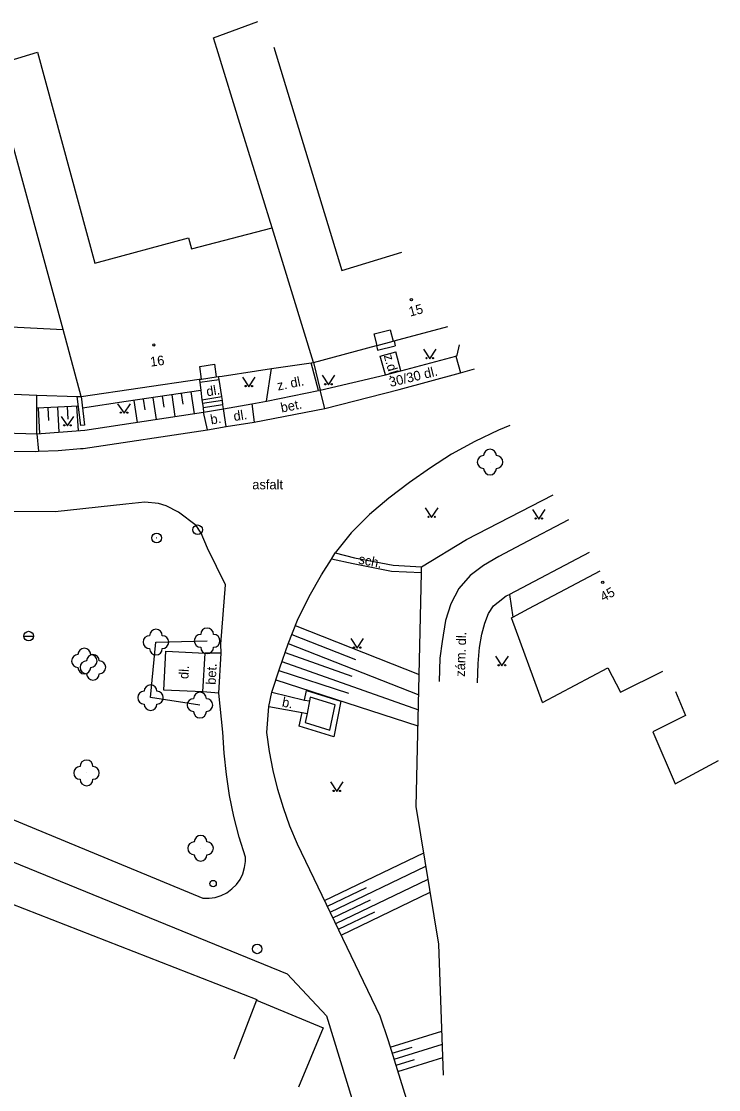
# Model space of a CAD drawing. Extents: x -582162 to -561283, y -1187583 to -1183539.
# Drawn here: x -574855.3 to -574800.9, y -1183941.9 to -1183858.4 of the extents above; entities that cross this region are included whole.
import ezdxf

# ---------------------------------------------------------------- set-up
doc = ezdxf.new("R2010")
doc.units = 0
for name, color, linetype in [('Vrstva 1', 7, 'Continuous'), ('Vrstva 10', 7, 'Continuous'), ('Vrstva 11', 7, 'Continuous'), ('Vrstva 12', 7, 'Continuous'), ('Vrstva 14', 7, 'Continuous'), ('Vrstva 3', 7, 'Continuous'), ('Vrstva 4', 7, 'Continuous'), ('Vrstva 5', 7, 'Continuous'), ('Vrstva 6', 7, 'Continuous'), ('Vrstva 8', 7, 'Continuous'), ('Vrstva 9', 7, 'Continuous')]:
    doc.layers.add(name, color=color, linetype=linetype)

# ---------------------------------------------------------------- blocks, each defined once
blk = doc.blocks.new('1.079')
at = {"layer": 'Vrstva 1'}
for radius in [0.75, 0.001]:
    blk.add_circle((0, -0.001), radius, dxfattribs=at)
blk = doc.blocks.new('3.130')
at = {"layer": 'Vrstva 1'}
blk.add_circle((0, 0), 0.001, dxfattribs=at)
for centre, start, end in [((0, 1), 0, 180), ((-1, 0), 90, 270), ((1, 0), 270, 90), ((0, -1), 180, 360)]:
    blk.add_arc(centre, 1, start, end, dxfattribs=at)
blk = doc.blocks.new('3.140')
at = {"layer": 'Vrstva 1'}
blk.add_lwpolyline([(-1, 1.5), (0, 0), (1, 1.5)], dxfattribs=at)
for centre in [(-0.5, 0.1), (0.5, 0.1)]:
    blk.add_circle(centre, 0.1, dxfattribs=at)
blk = doc.blocks.new('4.020')
at = {"layer": 'Vrstva 1'}
blk.add_circle((0, 0), 0.175, dxfattribs=at)
blk = doc.blocks.new('4.110')
at = {"layer": 'Vrstva 1'}
for radius in [0.5, 0.001]:
    blk.add_circle((-0.001, 0), radius, dxfattribs=at)
blk = doc.blocks.new('8.110')
at = {"layer": 'Vrstva 1'}
blk.add_line((-0.75, 0), (0.75, 0), dxfattribs=at)
blk.add_circle((0, 0), 0.75, dxfattribs=at)

msp = doc.modelspace()

# ---------------------------------------------------------------- linework, layer by layer
at = {"layer": 'Vrstva 10'}
for points in [[(-574826.22, -1183883.41), (-574826.12, -1183883.81)], [(-574827.6, -1183883.78), (-574827.5, -1183884.14)], [(-574827.5, -1183884.14), (-574826.12, -1183883.81)], [(-574825.69, -1183885.75), (-574826.07, -1183884.26)], [(-574821.39, -1183884.6), (-574821.28, -1183884.52), (-574821.105, -1183883.724)], [(-574826.88, -1183886.06), (-574827.3, -1183884.61)], [(-574825.69, -1183885.75), (-574821.39, -1183884.6)], [(-574821.39, -1183884.6), (-574821.02, -1183885.91)], [(-574836.18, -1183888.12), (-574835.79, -1183885.58)], [(-574826.88, -1183886.06), (-574825.69, -1183885.75)], [(-574825.81, -1183887.22), (-574821.02, -1183885.91), (-574819.939, -1183885.595)], [(-574839.73, -1183907.81), (-574839.75, -1183907.12), (-574839.38, -1183902.47), (-574840.79, -1183899.6), (-574841.29, -1183898.43), (-574841.68, -1183897.84), (-574843.06, -1183896.79), (-574844.02, -1183896.3), (-574844.61, -1183896.13), (-574845.68, -1183896.02), (-574847.16, -1183896.17), (-574852.68, -1183896.76), (-574859.09, -1183896.75), (-574863.24, -1183896.48), (-574866.96, -1183896.14), (-574869.79, -1183896.06), (-574870.54, -1183896.19), (-574871.76, -1183896.59), (-574873.72, -1183897.4), (-574888.14, -1183893.6), (-574900.68, -1183889.95), (-574912.18, -1183886.59)], [(-574841.4, -1183886.65), (-574841.32, -1183887.28)], [(-574831.98, -1183887.26), (-574826.88, -1183886.06)], [(-574854.12, -1183888.68), (-574854.13, -1183887.64)], [(-574841.32, -1183887.28), (-574841.23, -1183888.01)], [(-574836.18, -1183888.12), (-574832.13, -1183887.3)], [(-574831.62, -1183888.69), (-574831.98, -1183887.26)], [(-574831.62, -1183888.69), (-574825.81, -1183887.22)], [(-574839.54, -1183888.71), (-574837.33, -1183888.32)], [(-574837.33, -1183888.32), (-574836.18, -1183888.12)], [(-574837.33, -1183888.32), (-574837.15, -1183889.77)], [(-574940.82, -1183888.55), (-574911.28, -1183898.65), (-574899.9, -1183903.47), (-574882.73, -1183909.67), (-574866.03, -1183916.67), (-574841.16, -1183926.96), (-574840.67, -1183926.97), (-574840.18, -1183926.9), (-574839.71, -1183926.75), (-574839.27, -1183926.53), (-574838.88, -1183926.24), (-574838.53, -1183925.89), (-574838.25, -1183925.49)], [(-574854.13, -1183890.67), (-574854.12, -1183888.68)], [(-574854.13, -1183890.67), (-574850.36, -1183890.4), (-574841.09, -1183888.98)], [(-574840.8, -1183890.36), (-574841.09, -1183888.98)], [(-574839.32, -1183890.11), (-574839.54, -1183888.71)], [(-574837.15, -1183889.77), (-574831.62, -1183888.69)], [(-574840.8, -1183890.36), (-574839.32, -1183890.11)], [(-574839.32, -1183890.11), (-574837.15, -1183889.77)], [(-574817.184, -1183890.014), (-574818.05, -1183890.38), (-574819.91, -1183891.28), (-574821.72, -1183892.27), (-574823.36, -1183893.33), (-574825.02, -1183894.47), (-574826.63, -1183895.7), (-574828.14, -1183896.99), (-574829.56, -1183898.4), (-574830.82, -1183899.97)], [(-574857.61, -1183890.56), (-574854.13, -1183890.67)], [(-574854.13, -1183890.67), (-574853.99, -1183892.04)], [(-574853.99, -1183892.04), (-574852.46, -1183891.98), (-574850.7, -1183891.83), (-574850.49, -1183891.81), (-574840.8, -1183890.36)], [(-574857.72, -1183891.94), (-574855.99, -1183892.04), (-574854.23, -1183892.05), (-574853.99, -1183892.04)], [(-574812.584, -1183897.393), (-574816.26, -1183899.33), (-574818.03, -1183900.27), (-574819.22, -1183900.96), (-574820.27, -1183901.74), (-574821.16, -1183902.75), (-574821.78, -1183903.96), (-574822.2, -1183905.25), (-574822.46, -1183906.89), (-574822.63, -1183908.21), (-574822.7, -1183910.04)], [(-574810.987, -1183899.955), (-574817.19, -1183903.24)], [(-574835.77, -1183910.86), (-574835.15, -1183908.95), (-574834.49, -1183907.08), (-574833.76, -1183905.23), (-574832.84, -1183903.39), (-574831.89, -1183901.68), (-574831.11, -1183900.47)], [(-574819.7, -1183910.14), (-574819.65, -1183908.63), (-574819.54, -1183907.38), (-574819.36, -1183906.32), (-574819.13, -1183905.46), (-574818.84, -1183904.72), (-574818.45, -1183904.11), (-574818.09, -1183903.84), (-574817.46, -1183903.34), (-574817.19, -1183903.24)], [(-574817.19, -1183903.24), (-574816.94, -1183905)], [(-574841.16, -1183910.84), (-574844.2, -1183910.7), (-574844.04, -1183907.65), (-574840.98, -1183907.81)], [(-574841.16, -1183910.84), (-574840.98, -1183907.81)], [(-574839.73, -1183907.81), (-574840.98, -1183907.81)], [(-574839.9, -1183910.93), (-574839.73, -1183907.81)], [(-574839.9, -1183910.93), (-574841.16, -1183910.84)], [(-574838.25, -1183925.49), (-574838.03, -1183925.05), (-574837.89, -1183924.57), (-574837.83, -1183924.09), (-574837.83, -1183923.76), (-574838.32, -1183922.18), (-574838.73, -1183920.57), (-574839.06, -1183918.94), (-574839.31, -1183917.3), (-574839.49, -1183915.64), (-574839.58, -1183913.98), (-574839.9, -1183910.93)], [(-574836.01, -1183911.98), (-574835.77, -1183910.86)], [(-574835.77, -1183910.86), (-574833.21, -1183911.48)], [(-574833.21, -1183911.48), (-574833.06, -1183910.74), (-574830.37, -1183911.56), (-574830.92, -1183914.34), (-574833.62, -1183913.51), (-574833.4, -1183912.46)], [(-574833.21, -1183911.48), (-574832.82, -1183911.55)], [(-574833.01, -1183912.53), (-574833.15, -1183913.24), (-574831.23, -1183913.82), (-574830.83, -1183911.84), (-574832.76, -1183911.25), (-574832.82, -1183911.55)], [(-574832.82, -1183911.55), (-574833.01, -1183912.53)], [(-574833.76, -1183922.73), (-574834.35, -1183921.34), (-574834.86, -1183919.91), (-574835.3, -1183918.46), (-574835.66, -1183916.99), (-574835.95, -1183915.51), (-574836.15, -1183914.01), (-574836.01, -1183911.98)], [(-574836.01, -1183911.98), (-574833.4, -1183912.46)], [(-574833.4, -1183912.46), (-574833.01, -1183912.53)], [(-574864.26, -1183920.75), (-574834.56, -1183932.87), (-574831.49, -1183936.15), (-574829.41, -1183942.94)], [(-574821.5, -1183954.72), (-574826.66, -1183938.1), (-574827.29, -1183936.17), (-574833.76, -1183922.73)]]:
    msp.add_lwpolyline(points, dxfattribs=at)
at = {"layer": 'Vrstva 11'}
msp.add_lwpolyline([(-574841.38, -1183911.87), (-574845.24, -1183911.29), (-574844.82, -1183906.95), (-574840.82, -1183906.85)], dxfattribs=at)
at = {"layer": 'Vrstva 12'}
for points in [[(-574841.32, -1183887.28), (-574847.15, -1183888.16), (-574850.56, -1183888.67)], [(-574843.58, -1183887.62), (-574843.33, -1183889.32)], [(-574842.84, -1183887.51), (-574842.71, -1183888.36)], [(-574842.1, -1183887.4), (-574841.84, -1183889.1)], [(-574850.87, -1183888.5), (-574854.12, -1183888.68)], [(-574851.01, -1183888.51), (-574850.9, -1183890.44)], [(-574846.55, -1183888.07), (-574846.29, -1183889.78)], [(-574845.81, -1183887.96), (-574845.68, -1183888.81)], [(-574845.07, -1183887.85), (-574844.81, -1183889.55)], [(-574844.33, -1183887.73), (-574844.2, -1183888.58)], [(-574854.01, -1183888.67), (-574853.9, -1183890.65)], [(-574853.26, -1183888.63), (-574853.2, -1183889.62)], [(-574852.51, -1183888.59), (-574852.4, -1183890.55)], [(-574851.76, -1183888.55), (-574851.71, -1183889.52)], [(-574824.07, -1183901.06), (-574820.55, -1183898.93), (-574813.801, -1183895.442)], [(-574824.5, -1183919.8), (-574824.07, -1183901.53)], [(-574833.93, -1183905.66), (-574824.26, -1183909.48)], [(-574834.2, -1183906.36), (-574829.24, -1183908.32)], [(-574834.48, -1183907.05), (-574824.29, -1183911.07)], [(-574834.98, -1183908.47), (-574824.32, -1183912.23)], [(-574834.73, -1183907.76), (-574829.52, -1183909.6)], [(-574835.22, -1183909.18), (-574829.78, -1183910.95)], [(-574835.46, -1183909.89), (-574824.35, -1183913.5)], [(-574831.64, -1183927.14), (-574823.9, -1183923.42)], [(-574831.2, -1183928.04), (-574823.73, -1183924.45)], [(-574830.77, -1183928.94), (-574823.56, -1183925.48)], [(-574831.42, -1183927.59), (-574828.38, -1183926.13)], [(-574830.34, -1183929.84), (-574823.39, -1183926.5)], [(-574830.99, -1183928.49), (-574828.05, -1183927.08)], [(-574830.55, -1183929.39), (-574827.72, -1183928.03)], [(-574826.51, -1183938.59), (-574822.48, -1183937.34)], [(-574826.36, -1183939.07), (-574824.8, -1183938.59)], [(-574826.21, -1183939.55), (-574822.44, -1183938.38)], [(-574825.91, -1183940.5), (-574822.4, -1183939.41)], [(-574826.06, -1183940.02), (-574824.61, -1183939.57)]]:
    msp.add_lwpolyline(points, dxfattribs=at)
at = {"layer": 'Vrstva 4'}
for points in [[(-574827.53, -1183883.76), (-574827.77, -1183882.87), (-574826.52, -1183882.54), (-574826.29, -1183883.43)], [(-574826.22, -1183883.41), (-574822.004, -1183882.283)], [(-574827.53, -1183883.76), (-574826.29, -1183883.43)], [(-574826.29, -1183883.43), (-574826.22, -1183883.41)], [(-574832.52, -1183885.1), (-574827.6, -1183883.78)], [(-574827.6, -1183883.78), (-574827.53, -1183883.76)], [(-574832.7, -1183885.13), (-574832.52, -1183885.1)], [(-574841.26, -1183886.39), (-574841.4, -1183885.4), (-574840.23, -1183885.24), (-574840.1, -1183886.22)], [(-574839.65, -1183886.16), (-574836.97, -1183885.76)], [(-574836.97, -1183885.76), (-574835.79, -1183885.58)], [(-574850.67, -1183887.76), (-574841.43, -1183886.41)], [(-574841.43, -1183886.41), (-574841.26, -1183886.39)], [(-574841.26, -1183886.39), (-574840.1, -1183886.22)], [(-574840.1, -1183886.22), (-574839.93, -1183886.2)], [(-574839.93, -1183886.2), (-574839.65, -1183886.16)], [(-574854.13, -1183887.64), (-574850.97, -1183887.75)], [(-574850.97, -1183887.75), (-574850.67, -1183887.76)], [(-574812.82, -1183902.81), (-574810.107, -1183901.367)], [(-574816.94, -1183905), (-574815.68, -1183904.33)], [(-574817.04, -1183905.06), (-574816.94, -1183905)], [(-574814.62, -1183911.68), (-574817.04, -1183905.06)], [(-574856.14, -1183927.38), (-574836.93, -1183934.88), (-574836.95, -1183934.93)], [(-574836.95, -1183934.93), (-574838.74, -1183939.53)], [(-574836.95, -1183934.93), (-574831.76, -1183937.1), (-574833.69, -1183941.72)]]:
    msp.add_lwpolyline(points, dxfattribs=at)
at = {"layer": 'Vrstva 5'}
for points in [[(-574835.75, -1183874.59), (-574838.16, -1183866.77), (-574840.07, -1183860.56), (-574840.33, -1183859.73), (-574836.865, -1183858.443)], [(-574852.07, -1183882.53), (-574856.86, -1183864.93), (-574857.76, -1183861.96), (-574854.06, -1183860.86), (-574849.58, -1183877.34), (-574842.27, -1183875.37), (-574842.05, -1183876.22), (-574835.75, -1183874.59)], [(-574835.612, -1183860.452), (-574830.29, -1183877.91), (-574825.618, -1183876.484)], [(-574872.05, -1183881.32), (-574870.9, -1183867.91), (-574863.58, -1183868.58), (-574864.83, -1183881.86), (-574852.07, -1183882.53)], [(-574832.52, -1183885.1), (-574835.75, -1183874.59)], [(-574850.67, -1183887.76), (-574852.07, -1183882.53)], [(-574814.62, -1183911.68), (-574809.51, -1183908.97), (-574808.52, -1183910.85), (-574805.212, -1183909.219)], [(-574804.221, -1183910.809), (-574803.45, -1183912.69), (-574806, -1183913.95), (-574804.27, -1183918.02), (-574800.864, -1183916.195)]]:
    msp.add_lwpolyline(points, dxfattribs=at)
at = {"layer": 'Vrstva 9'}
for points in [[(-574827.3, -1183884.61), (-574826.07, -1183884.26)], [(-574835.79, -1183885.58), (-574832.7, -1183885.13)], [(-574832.13, -1183887.3), (-574832.7, -1183885.13)], [(-574832.52, -1183885.1), (-574831.98, -1183887.26)], [(-574841.43, -1183886.41), (-574841.4, -1183886.65)], [(-574841.4, -1183886.65), (-574839.89, -1183886.43)], [(-574839.89, -1183886.43), (-574839.93, -1183886.2)], [(-574839.68, -1183887.76), (-574839.89, -1183886.43)], [(-574857.18, -1183887.53), (-574854.13, -1183887.64)], [(-574831.98, -1183887.26), (-574832.13, -1183887.3)], [(-574850.67, -1183887.76), (-574850.39, -1183890), (-574850.69, -1183890.03), (-574850.97, -1183887.75)], [(-574841.23, -1183888.01), (-574839.68, -1183887.76)], [(-574841.23, -1183888.01), (-574841.19, -1183888.31)], [(-574839.63, -1183888.08), (-574841.19, -1183888.31)], [(-574841.19, -1183888.31), (-574841.14, -1183888.65)], [(-574839.58, -1183888.41), (-574841.14, -1183888.65)], [(-574839.63, -1183888.08), (-574839.68, -1183887.76)], [(-574839.58, -1183888.41), (-574839.63, -1183888.08)], [(-574839.54, -1183888.71), (-574839.58, -1183888.41)], [(-574841.14, -1183888.65), (-574841.09, -1183888.98)], [(-574841.09, -1183888.98), (-574839.54, -1183888.71)], [(-574831.11, -1183900.47), (-574830.82, -1183899.97)], [(-574830.82, -1183899.97), (-574829.32, -1183900.37), (-574826.28, -1183900.93), (-574824.07, -1183901.06)], [(-574824.07, -1183901.53), (-574826.42, -1183901.42), (-574829.41, -1183900.83), (-574831.11, -1183900.47)], [(-574824.07, -1183901.53), (-574824.07, -1183901.06)], [(-574815.68, -1183904.33), (-574812.82, -1183902.81)], [(-574822.35, -1183940.79), (-574822.73, -1183930.55), (-574824.5, -1183919.8)]]:
    msp.add_lwpolyline(points, dxfattribs=at)

# ---------------------------------------------------------------- block references
at = {"layer": 'Vrstva 1', "xscale": 0.5, "yscale": 0.5}
for p in [(-574844.76, -1183898.81), (-574841.56, -1183898.17), (-574836.91, -1183930.92)]:
    msp.add_blockref('1.079', p, dxfattribs=at)
at = {"layer": 'Vrstva 11', "xscale": 0.5, "yscale": 0.5}
for p in [(-574818.72, -1183892.88), (-574844.82, -1183906.95), (-574840.82, -1183906.85), (-574850.41, -1183908.43), (-574849.74, -1183908.92), (-574845.24, -1183911.29), (-574841.38, -1183911.87), (-574850.24, -1183917.17), (-574841.33, -1183923.06)]:
    msp.add_blockref('3.130', p, dxfattribs=at)
at = {"layer": 'Vrstva 3', "xscale": 0.5, "yscale": 0.5}
for p in [(-574823.43, -1183884.81), (-574837.56, -1183886.99), (-574831.34, -1183886.85), (-574847.31, -1183889.07), (-574851.73, -1183890.06), (-574823.28, -1183897.21), (-574814.91, -1183897.34), (-574829.1, -1183907.43), (-574817.79, -1183908.81), (-574830.69, -1183918.63)]:
    msp.add_blockref('3.140', p, dxfattribs=at)
at = {"layer": 'Vrstva 8', "xscale": 0.49999999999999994, "yscale": 0.5000000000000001, "rotation": -72.43511705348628}
msp.add_blockref('4.020', (-574824.86, -1183880.19), dxfattribs=at)
at = {"layer": 'Vrstva 8', "xscale": 0.5, "yscale": 0.5}
for p in [(-574844.98, -1183883.73), (-574809.92, -1183902.28)]:
    msp.add_blockref('4.020', p, dxfattribs=at)
at = {"layer": 'Vrstva 9', "xscale": 0.5, "yscale": 0.5}
for name, p in [('8.110', (-574854.76, -1183906.48)), ('4.110', (-574840.35, -1183925.82))]:
    msp.add_blockref(name, p, dxfattribs=at)

# ---------------------------------------------------------------- texts
at = {"layer": 'Vrstva 14'}
for s, rotation, p in [('z.dl.', 286.154, (-574827.03, -1183884.57)), ('30/30 dl.', 13.647, (-574826.5, -1183887.02)), ('dl.', 9.162, (-574840.82, -1183887.75)), ('z. dl.', 11.446, (-574835.28, -1183887.3)), ('bet.', 11.051, (-574835, -1183889.01)), ('b.', 9.588, (-574840.5, -1183889.94)), ('dl.', 8.905, (-574838.7, -1183889.68)), ('sch.', 348.838, (-574829.04, -1183900.81)), ('zám. dl.', 88.103, (-574820.69, -1183909.66)), ('dl.', 86.6, (-574842.29, -1183909.85)), ('bet.', 86.881, (-574840.16, -1183910.3)), ('b.', 349.579, (-574835.01, -1183911.98))]:
    msp.add_text(s, height=0.75, rotation=rotation, dxfattribs=at).set_placement(p)
msp.add_text('asfalt', height=0.75, dxfattribs=at).set_placement((-574837.29, -1183895.01))
at = {"layer": 'Vrstva 6'}
for s, rotation, p in [('15', 14.987, (-574824.96, -1183881.52)), ('16', 7.963, (-574845.22, -1183885.43)), ('45', 28.004, (-574809.87, -1183903.8))]:
    msp.add_text(s, height=0.75, rotation=rotation, dxfattribs=at).set_placement(p)

doc.saveas('drawing.dxf')
